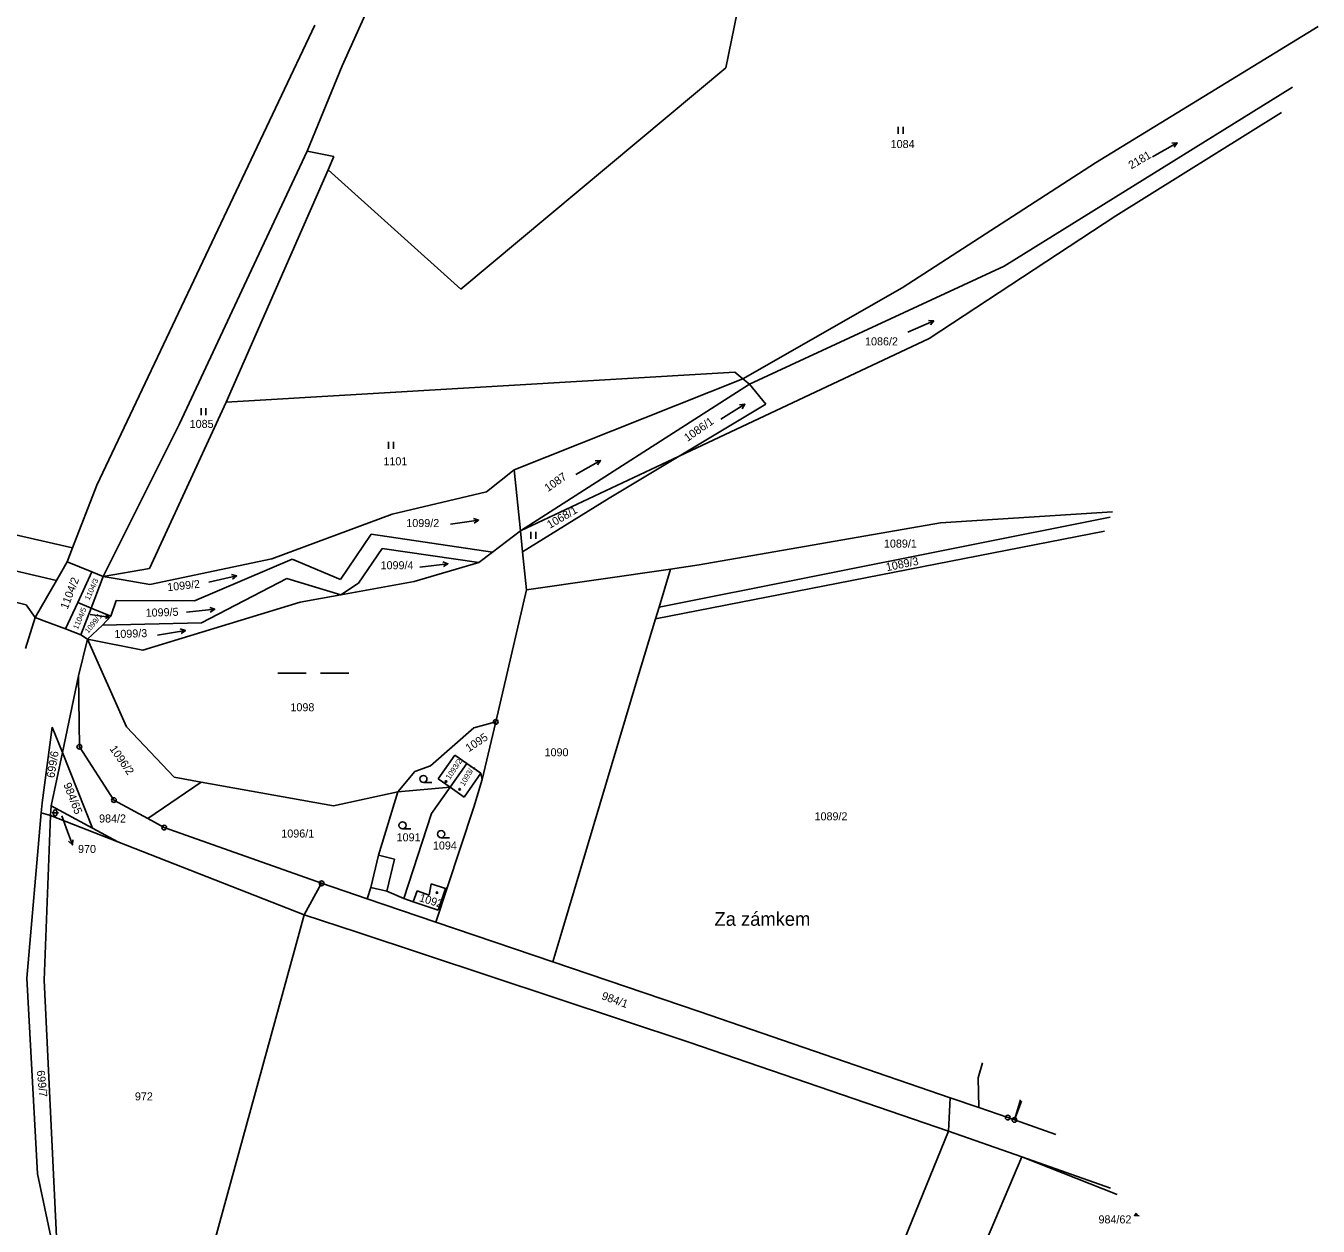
# Model space of a CAD drawing. Extents: x -779596 to -776743, y -1030330 to -1024513.
# Drawn here: x -777450.2 to -777177.1, y -1026361.5 to -1026107.7 of the extents above; entities that cross this region are included whole.
import ezdxf

# ---------------------------------------------------------------- set-up
doc = ezdxf.new("R2010")
doc.units = 0
for name, color, linetype in [('hranice parcel', 7, 'Continuous'), ('hranice vnitřní', 7, 'Continuous'), ('K_Ú_ hranice', 7, 'Continuous'), ('kultura', 7, 'Continuous'), ('Kód', 7, 'Continuous'), ('názvosloví', 7, 'Continuous'), ('č_ parcel šipka', 7, 'Continuous'), ('č_pacel stav_', 7, 'Continuous'), ('č_parcel poz_', 7, 'Continuous')]:
    doc.layers.add(name, color=color, linetype=linetype)

msp = doc.modelspace()

# ---------------------------------------------------------------- linework, layer by layer
at = {"layer": 'hranice parcel'}
for points in [[(-777383.4, -1026116.2), (-777350.73, -1026043.76)], [(-777302.26, -1026116.62), (-777296.33, -1026087.3)], [(-777435.21, -1026204.8), (-777389.13, -1026107.6)], [(-777224.13, -1026136.66), (-777177.108, -1026107.839)], [(-777390.77, -1026134.21), (-777383.4, -1026116.2)], [(-777358.29, -1026163.39), (-777302.26, -1026116.62)], [(-777243.45, -1026158.56), (-777182.554, -1026120.701)], [(-777219.88, -1026147.88), (-777184.823, -1026126.059)], [(-777402.56, -1026159.29), (-777390.77, -1026134.21)], [(-777390.77, -1026134.21), (-777385.11, -1026135.37)], [(-777386.34, -1026138.19), (-777385.11, -1026135.37)], [(-777264.99, -1026163.13), (-777224.13, -1026136.66)], [(-777407.87, -1026187.29), (-777386.34, -1026138.19)], [(-777386.34, -1026138.19), (-777358.29, -1026163.39)], [(-777259.29, -1026173.83), (-777219.88, -1026147.88)], [(-777297.31, -1026183.49), (-777243.45, -1026158.56)], [(-777417.74, -1026191.87), (-777402.56, -1026159.29)], [(-777298.69, -1026182.34), (-777264.99, -1026163.13)], [(-777642.58, -1026171.91), (-777440.35, -1026218.08)], [(-777312.13, -1026198.69), (-777259.29, -1026173.83)], [(-777407.87, -1026187.29), (-777300.39, -1026180.92)], [(-777300.39, -1026180.92), (-777298.69, -1026182.34)], [(-777347.06, -1026201.57), (-777298.69, -1026182.34)], [(-777345.7, -1026214.49), (-777297.31, -1026183.49)], [(-777298.69, -1026182.34), (-777297.31, -1026183.49)], [(-777297.31, -1026183.49), (-777293.87, -1026187.73)], [(-777601, -1026188.11), (-777443.77, -1026225.02)], [(-777424.09, -1026222.42), (-777407.87, -1026187.29)], [(-777312.13, -1026198.69), (-777293.87, -1026187.73)], [(-777433.87, -1026224.12), (-777417.74, -1026191.87)], [(-777582.94, -1026196.99), (-777450.14, -1026230.14)], [(-777345.7, -1026214.49), (-777312.13, -1026198.69)], [(-777326.94, -1026207.58), (-777312.13, -1026198.69)], [(-777352.88, -1026206.26), (-777347.06, -1026201.57)], [(-777347.06, -1026201.57), (-777345.7, -1026214.49)], [(-777440.35, -1026218.08), (-777435.21, -1026204.8)], [(-777372.82, -1026210.97), (-777352.88, -1026206.26)], [(-777345.24, -1026218.9), (-777326.94, -1026207.58)], [(-777398.25, -1026220.4), (-777372.82, -1026210.97)], [(-777256.9, -1026212.81), (-777220.573, -1026210.488)], [(-777316.41, -1026230.59), (-777221.041, -1026211.594)], [(-777307.92, -1026221.69), (-777256.9, -1026212.81)], [(-777383.75, -1026224.74), (-777377.26, -1026215.22)], [(-777377.26, -1026215.22), (-777351.63, -1026218.99)], [(-777351.63, -1026218.99), (-777345.7, -1026214.49)], [(-777345.7, -1026214.49), (-777345.24, -1026218.9)], [(-777317.15, -1026233.07), (-777222.29, -1026214.545)], [(-777441.51, -1026221.06), (-777440.35, -1026218.08)], [(-777379.93, -1026225.56), (-777374.89, -1026218.19)], [(-777374.89, -1026218.19), (-777354.52, -1026221.18)], [(-777354.52, -1026221.18), (-777351.63, -1026218.99)], [(-777345.24, -1026218.9), (-777344.4, -1026226.93)], [(-777443.77, -1026225.02), (-777441.51, -1026221.06)], [(-777441.51, -1026221.06), (-777436.28, -1026223.16)], [(-777424.03, -1026225.8), (-777398.25, -1026220.4)], [(-777414.59, -1026229.25), (-777393.97, -1026220.5)], [(-777393.97, -1026220.5), (-777383.75, -1026224.74)], [(-777368.16, -1026225.23), (-777354.52, -1026221.18)], [(-777314.01, -1026222.57), (-777307.92, -1026221.69)], [(-777439.27, -1026229.63), (-777436.28, -1026223.16)], [(-777436.44, -1026230.81), (-777433.87, -1026224.12)], [(-777436.28, -1026223.16), (-777433.87, -1026224.12)], [(-777433.87, -1026224.12), (-777424.09, -1026222.42)], [(-777433.87, -1026224.12), (-777429.63, -1026224.84)], [(-777413.14, -1026233.92), (-777395.1, -1026224.59)], [(-777395.1, -1026224.59), (-777383.63, -1026228.03)], [(-777344.4, -1026226.93), (-777314.01, -1026222.57)], [(-777316.41, -1026230.59), (-777314.01, -1026222.57)], [(-777448.24, -1026232.84), (-777443.77, -1026225.02)], [(-777429.63, -1026224.84), (-777424.03, -1026225.8)], [(-777383.63, -1026228.03), (-777368.16, -1026225.23)], [(-777383.63, -1026228.03), (-777379.93, -1026225.56)], [(-777350.92, -1026254.89), (-777344.4, -1026226.93)], [(-777450.14, -1026230.14), (-777448.24, -1026232.84)], [(-777441.88, -1026235.23), (-777439.27, -1026229.63)], [(-777439.27, -1026229.63), (-777436.44, -1026230.81)], [(-777432.3, -1026232.53), (-777431.15, -1026229.21)], [(-777431.15, -1026229.21), (-777414.59, -1026229.25)], [(-777425.48, -1026239.72), (-777392.26, -1026229.59)], [(-777392.26, -1026229.59), (-777383.63, -1026228.03)], [(-777438.6, -1026236.47), (-777436.44, -1026230.81)], [(-777436.44, -1026230.81), (-777432.3, -1026232.53)], [(-777434.06, -1026234.44), (-777432.3, -1026232.53)], [(-777317.15, -1026233.07), (-777316.41, -1026230.59)], [(-777437.2, -1026237.4), (-777434.06, -1026234.44)], [(-777434.06, -1026234.44), (-777413.14, -1026233.92)], [(-777320.86, -1026245.43), (-777317.15, -1026233.07)], [(-777437.2, -1026237.4), (-777425.48, -1026239.72)], [(-777437.2, -1026237.4), (-777428.95, -1026255.91)], [(-777442.51, -1026261.36), (-777439.07, -1026245.17)], [(-777336.97, -1026299.24), (-777320.86, -1026245.43)], [(-777444.65, -1026256.01), (-777446.78, -1026271.98)], [(-777444.65, -1026256.01), (-777442.51, -1026261.36)], [(-777428.95, -1026255.91), (-777418.86, -1026266.57)], [(-777364.74, -1026264.18), (-777355.56, -1026256.11)], [(-777355.56, -1026256.11), (-777350.92, -1026254.89)], [(-777353.81, -1026267.09), (-777350.92, -1026254.89)], [(-777444.91, -1026272.61), (-777442.51, -1026261.36)], [(-777442.51, -1026261.36), (-777436.13, -1026277.34)], [(-777363.07, -1026266.93), (-777359.54, -1026261.91)], [(-777359.54, -1026261.91), (-777357.03, -1026263.67)], [(-777371.63, -1026269.69), (-777367.99, -1026265.37)], [(-777367.99, -1026265.37), (-777364.74, -1026264.18)], [(-777360.58, -1026268.68), (-777357.03, -1026263.67)], [(-777357.61, -1026270.76), (-777354.08, -1026265.74)], [(-777357.03, -1026263.67), (-777354.08, -1026265.74)], [(-777354.08, -1026265.74), (-777353.81, -1026267.09)], [(-777424.44, -1026275.32), (-777413.18, -1026267.6)], [(-777418.86, -1026266.57), (-777413.18, -1026267.6)], [(-777413.18, -1026267.6), (-777385.21, -1026272.65)], [(-777363.07, -1026266.93), (-777360.58, -1026268.68)], [(-777355.54, -1026272.9), (-777353.81, -1026267.09)], [(-777385.21, -1026272.65), (-777371.63, -1026269.69)], [(-777375.72, -1026283.05), (-777371.63, -1026269.69)], [(-777371.63, -1026269.69), (-777360.58, -1026268.68)], [(-777364.51, -1026274.26), (-777360.58, -1026268.68)], [(-777360.58, -1026268.68), (-777357.61, -1026270.76)], [(-777446.78, -1026271.98), (-777446.97, -1026274.13)], [(-777444.99, -1026274.69), (-777444.91, -1026272.61)], [(-777444.91, -1026272.61), (-777436.13, -1026277.34)], [(-777361.2, -1026289.98), (-777355.54, -1026272.9)], [(-777450.02, -1026309.06), (-777446.97, -1026274.13)], [(-777444.99, -1026274.69), (-777446.97, -1026274.13)], [(-777446.34, -1026309.47), (-777444.99, -1026274.69)], [(-777444.99, -1026274.69), (-777430.81, -1026280.21)], [(-777370.33, -1026292.24), (-777364.51, -1026274.26)], [(-777436.13, -1026277.34), (-777430.81, -1026280.21)], [(-777430.81, -1026280.21), (-777391.38, -1026295.68)], [(-777377.34, -1026289.89), (-777375.72, -1026283.05)], [(-777387.72, -1026289.01), (-777391.38, -1026295.68)], [(-777378.07, -1026292.29), (-777377.34, -1026289.89)], [(-777365.01, -1026291.5), (-777364.55, -1026289.14)], [(-777364.55, -1026289.14), (-777361.51, -1026290.13)], [(-777363.6, -1026297.21), (-777361.2, -1026289.98)], [(-777363.09, -1026294.67), (-777361.51, -1026290.13)], [(-777361.51, -1026290.13), (-777361.2, -1026289.98)], [(-777370.33, -1026292.24), (-777368.36, -1026292.9)], [(-777368.36, -1026292.9), (-777367.56, -1026290.61)], [(-777368.36, -1026292.9), (-777363.09, -1026294.67)], [(-777367.56, -1026290.61), (-777365.01, -1026291.5)], [(-777393.3, -1026302.65), (-777391.38, -1026295.68)], [(-777391.38, -1026295.68), (-777380.23, -1026299.37)], [(-777310.1, -1026322.57), (-777380.23, -1026299.37)], [(-777338.88, -1026305.61), (-777336.97, -1026299.24)], [(-777393.3, -1026302.65), (-777414.6, -1026380.1)], [(-777447.77, -1026350.4), (-777450.02, -1026309.06)], [(-777443.43, -1026371.11), (-777446.34, -1026309.47)], [(-777310.1, -1026322.57), (-777255.21, -1026341.38)], [(-777248.97, -1026330.16), (-777248.019, -1026326.973)], [(-777248.97, -1026330.16), (-777248.83, -1026336.43)], [(-777254.89, -1026334.35), (-777255.21, -1026341.38)], [(-777239.779, -1026335.033), (-777241.3, -1026339.02)], [(-777232.571, -1026342.085), (-777241.3, -1026339.02)], [(-777255.21, -1026341.38), (-777280.03, -1026402.31)], [(-777255.21, -1026341.38), (-777239.72, -1026346.85)], [(-777239.72, -1026346.85), (-777270.83, -1026420.12)], [(-777239.72, -1026346.85), (-777220.963, -1026353.442)], [(-777239.72, -1026346.85), (-777219.577, -1026354.798)], [(-777443.43, -1026371.11), (-777447.77, -1026350.4)]]:
    msp.add_lwpolyline(points, dxfattribs=at)
at = {"layer": 'hranice vnitřní'}
for points in [[(-777375.72, -1026283.05), (-777372.29, -1026283.87)], [(-777373.91, -1026290.7), (-777372.29, -1026283.87)], [(-777377.34, -1026289.89), (-777373.91, -1026290.7)], [(-777373.91, -1026290.7), (-777370.33, -1026292.24)]]:
    msp.add_lwpolyline(points, dxfattribs=at)
at = {"layer": 'K_Ú_ hranice'}
for points in [[(-777450.32, -1026239.37), (-777448.24, -1026232.84)], [(-777448.24, -1026232.84), (-777446.4, -1026233.53)], [(-777446.4, -1026233.53), (-777441.88, -1026235.23)], [(-777441.88, -1026235.23), (-777438.6, -1026236.47)], [(-777439.07, -1026245.17), (-777437.2, -1026237.4)], [(-777438.6, -1026236.47), (-777437.2, -1026237.4)], [(-777439.07, -1026245.17), (-777438.92, -1026260.13)], [(-777438.92, -1026260.13), (-777431.61, -1026271.4)], [(-777431.61, -1026271.4), (-777424.44, -1026275.32)], [(-777424.44, -1026275.32), (-777420.97, -1026277.22)], [(-777420.97, -1026277.22), (-777387.72, -1026289.01)], [(-777387.72, -1026289.01), (-777378.07, -1026292.29)], [(-777378.07, -1026292.29), (-777363.6, -1026297.21)], [(-777363.6, -1026297.21), (-777338.88, -1026305.61)], [(-777338.88, -1026305.61), (-777307.91, -1026316.13)], [(-777307.91, -1026316.13), (-777254.89, -1026334.35)], [(-777254.89, -1026334.35), (-777248.83, -1026336.43)], [(-777248.83, -1026336.43), (-777242.72, -1026338.53)], [(-777241.3, -1026339.02), (-777240.047, -1026334.771)], [(-777242.72, -1026338.53), (-777241.3, -1026339.02)]]:
    msp.add_lwpolyline(points, dxfattribs=at)
at = {"layer": 'kultura'}
for points in [[(-777265.837, -1026130.565), (-777265.837, -1026129.065)], [(-777264.803, -1026130.565), (-777264.803, -1026129.065)], [(-777212.135, -1026135.426), (-777206.925, -1026132.454)], [(-777208.041, -1026132.515), (-777206.925, -1026132.454), (-777207.546, -1026133.384)], [(-777263.857, -1026172.471), (-777258.343, -1026170.109)], [(-777259.459, -1026170.043), (-777258.343, -1026170.109), (-777259.065, -1026170.962)], [(-777413.197, -1026190.035), (-777413.197, -1026188.535)], [(-777412.163, -1026190.035), (-777412.163, -1026188.535)], [(-777303.354, -1026190.889), (-777298.266, -1026187.711)], [(-777299.379, -1026187.817), (-777298.266, -1026187.711), (-777298.849, -1026188.665)], [(-777373.577, -1026197.135), (-777373.577, -1026195.635)], [(-777372.543, -1026197.135), (-777372.543, -1026195.635)], [(-777333.978, -1026202.601), (-777328.762, -1026199.639)], [(-777329.878, -1026199.698), (-777328.762, -1026199.639), (-777329.385, -1026200.567)], [(-777360.477, -1026213.103), (-777354.543, -1026212.217)], [(-777355.606, -1026211.87), (-777354.543, -1026212.217), (-777355.459, -1026212.858)], [(-777343.487, -1026216.185), (-777343.487, -1026214.685)], [(-777342.453, -1026216.185), (-777342.453, -1026214.685)], [(-777366.99, -1026222.134), (-777361.03, -1026221.446)], [(-777362.081, -1026221.064), (-777361.03, -1026221.446), (-777361.966, -1026222.056)], [(-777411.523, -1026225.354), (-777405.677, -1026224.006)], [(-777406.764, -1026223.743), (-777405.677, -1026224.006), (-777406.539, -1026224.717)], [(-777436.667, -1026232.163), (-777432.692, -1026232.756)], [(-777433.305, -1026232.327), (-777432.692, -1026232.756), (-777433.404, -1026232.989)], [(-777416.264, -1026231.678), (-777410.296, -1026231.062)], [(-777411.342, -1026230.668), (-777410.296, -1026231.062), (-777411.24, -1026231.661)], [(-777422.427, -1026236.56), (-777416.513, -1026235.56)], [(-777417.582, -1026235.234), (-777416.513, -1026235.56), (-777417.415, -1026236.219)], [(-777396.99, -1026244.6), (-777390.99, -1026244.6)], [(-777387.99, -1026244.6), (-777381.99, -1026244.6)], [(-777366.2, -1026267.69), (-777364.45, -1026267.69)], [(-777444.365, -1026274.464), (-777444.365, -1026273.794)], [(-777443.694, -1026273.794), (-777443.694, -1026274.464)], [(-777444.7, -1026274.129), (-777443.359, -1026274.129)], [(-777370.62, -1026277.5), (-777368.87, -1026277.5)], [(-777362.46, -1026279.36), (-777360.71, -1026279.36)]]:
    msp.add_lwpolyline(points, dxfattribs=at)
for centre, radius in [((-777366.2, -1026266.94), 0.75), ((-777361.43, -1026267.49), 0.175), ((-777358.53, -1026269.13), 0.175), ((-777370.62, -1026276.75), 0.75), ((-777362.46, -1026278.61), 0.75), ((-777363.32, -1026290.97), 0.175)]:
    msp.add_circle(centre, radius, dxfattribs=at)
for centre, start, end in [((-777444.03, -1026273.795), 0.101, 180.00143), ((-777444.03, -1026274.465), 180.10243, 0.00286)]:
    msp.add_arc(centre, 0.336, start, end, dxfattribs=at)
at = {"layer": 'Kód'}
for centre, radius in [((-777350.92, -1026254.89), 0.5), ((-777350.92, -1026254.89), 0.032), ((-777438.92, -1026260.13), 0.5), ((-777438.92, -1026260.13), 0.032), ((-777431.61, -1026271.4), 0.5), ((-777431.61, -1026271.4), 0.032), ((-777420.97, -1026277.22), 0.5), ((-777420.97, -1026277.22), 0.032), ((-777387.72, -1026289.01), 0.5), ((-777387.72, -1026289.01), 0.032), ((-777242.72, -1026338.53), 0.5), ((-777242.72, -1026338.53), 0.032), ((-777241.3, -1026339.02), 0.5), ((-777241.3, -1026339.02), 0.032)]:
    msp.add_circle(centre, radius, dxfattribs=at)
at = {"layer": 'č_ parcel šipka'}
for points in [[(-777442.64, -1026274.77), (-777441.43, -1026278.08)], [(-777441.43, -1026278.08), (-777440.404, -1026280.899)], [(-777440.277, -1026279.788), (-777440.404, -1026280.899), (-777441.216, -1026280.13)], [(-777214.97, -1026359.305), (-777215.928, -1026359.205), (-777215.521, -1026358.766)], [(-777215.31, -1026358.973), (-777215.928, -1026359.205)]]:
    msp.add_lwpolyline(points, dxfattribs=at)

# ---------------------------------------------------------------- texts
at = {"layer": 'názvosloví'}
msp.add_text('Za zámkem', height=2.9, dxfattribs=at).set_placement((-777304.69, -1026297.99))
at = {"layer": 'č_ parcel šipka'}
for s, p in [('1099/2', (-777369.82, -1026213.69)), ('970', (-777439.2, -1026282.6)), ('984/62', (-777223.529, -1026360.91))]:
    msp.add_text(s, height=1.7, dxfattribs=at).set_placement(p)
at = {"layer": 'č_pacel stav_'}
for s, height, rotation, p in [('1093/2', 1.14, 56.40045, (-777360.615, -1026267.173)), ('1093/1', 1.14, 60.20048, (-777357.584, -1026268.558)), ('1092', 1.7, 343.00273, (-777367.231, -1026292.758))]:
    msp.add_text(s, height=height, rotation=rotation, dxfattribs=at).set_placement(p)
at = {"layer": 'č_parcel poz_'}
for s, height, p in [('1084', 1.7, (-777267.46, -1026133.56)), ('1086/2', 1.7, (-777272.87, -1026175.28)), ('1085', 1.7, (-777415.61, -1026192.73)), ('1101', 1.7, (-777374.66, -1026200.63)), ('1089/1', 1.7, (-777268.88, -1026218.03)), ('1099/4', 1.7, (-777375.26, -1026222.61)), ('1098', 1.7, (-777394.31, -1026252.63)), ('1090', 1.7, (-777340.6, -1026262.15)), ('1089/2', 1.7, (-777283.54, -1026275.69)), ('970', 0.1, (-777442.539, -1026274.57)), ('984/2', 1.7, (-777434.753, -1026276.15)), ('1096/1', 1.7, (-777396.24, -1026279.33)), ('1091', 1.7, (-777371.87, -1026280.13)), ('1094', 1.7, (-777364.2, -1026281.86)), ('972', 1.7, (-777427.179, -1026334.9))]:
    msp.add_text(s, height=height, dxfattribs=at).set_placement(p)
for s, height, rotation, p in [('2181', 1.7, 30.40024, (-777216.589, -1026138.077)), ('1086/1', 1.7, 35.00028, (-777310.381, -1026195.702)), ('1087', 1.7, 35.00028, (-777339.891, -1026206.322)), ('1068/1', 1.7, 30.30024, (-777339.479, -1026214.067)), ('1089/3', 1.7, 11.50009, (-777268.264, -1026223.035)), ('1104/2', 1.7, 69.10055, (-777441.415, -1026231.202)), ('1104/3', 1.14, 65.70052, (-777436.829, -1026229.266)), ('1099/2', 1.7, 6.30005, (-777420.254, -1026227.26)), ('1104/5', 1.14, 67.20053, (-777439.246, -1026235.429)), ('1099/1', 1.14, 50.8004, (-777437.048, -1026236.259)), ('1099/5', 1.7, 1.90001, (-777424.887, -1026232.674)), ('1099/3', 1.7, 1.90001, (-777431.497, -1026237.174)), ('1095', 1.7, 33.40027, (-777356.614, -1026261.313)), ('1096/2', 1.7, 304.90242, (-777432.612, -1026260.569)), ('699/6', 1.7, 80.50064, (-777444.211, -1026266.812)), ('984/65', 1.7, 291.30232, (-777442.325, -1026268.107)), ('984/1', 1.7, 340.20271, (-777328.688, -1026313.471)), ('699/7', 1.7, 275.70219, (-777447.932, -1026328.622))]:
    msp.add_text(s, height=height, rotation=rotation, dxfattribs=at).set_placement(p)

doc.saveas('drawing.dxf')
